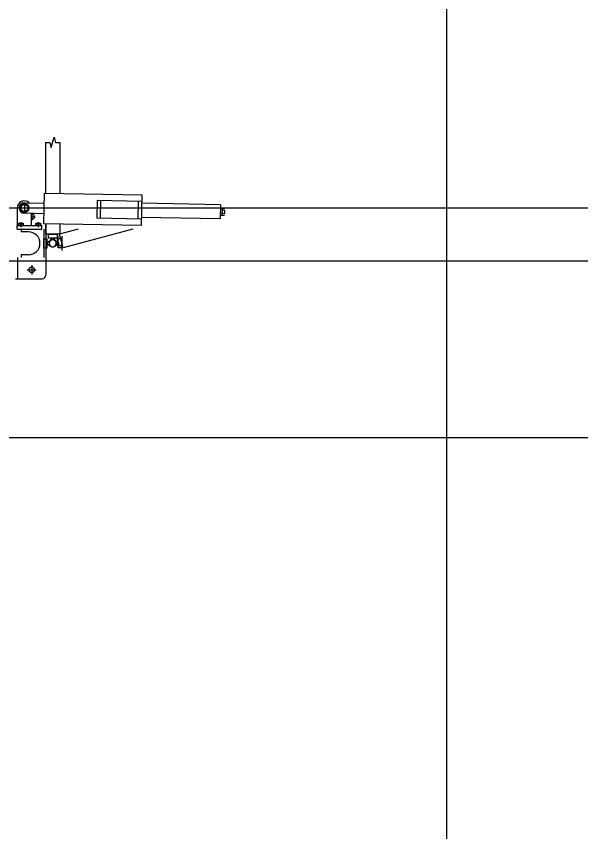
# Model space of a CAD drawing. Extents: x -264205 to -263659, y -1242401 to -1241986.
# Drawn here: x -263829.585 to -263827.989, y -1242089.072 to -1242086.765 of the extents above; entities that cross this region are included whole.
import ezdxf

# ---------------------------------------------------------------- set-up
doc = ezdxf.new("R2010")
doc.units = 0
for name, color, linetype in [('HESCON_OSI_STAVBY_KFA', 7, 'Continuous'), ('PROJEKT_OBRUBNIKY_KOMUNIKACIE', 7, 'Continuous'), ('SITUACIA_DSP_2D', 7, 'Continuous')]:
    doc.layers.add(name, color=color, linetype=linetype)

msp = doc.modelspace()

# ---------------------------------------------------------------- linework, layer by layer
at = {"layer": 'HESCON_OSI_STAVBY_KFA'}
msp.add_line((-263792.6528, -1242087.9572), (-263911.5228, -1242087.9572), dxfattribs=at)
at = {"layer": 'PROJEKT_OBRUBNIKY_KOMUNIKACIE'}
msp.add_lwpolyline([(-263794.8928, -1242227.3822), (-263808.9678, -1242241.4572), (-263894.9678, -1242241.4572), (-263909.0427, -1242227.3822), (-263909.0427, -1242196.3327), (-263914.1428, -1242196.3327), (-263914.1428, -1242132.4327), (-263909.0427, -1242132.4327), (-263909.0427, -1242101.3822), (-263894.9678, -1242087.3072), (-263808.9678, -1242087.3072), (-263794.8928, -1242101.3822), (-263794.8928, -1242227.3822)], dxfattribs=at)
at = {"layer": 'SITUACIA_DSP_2D'}
for p, q in [((-263828.3679, -1242083.3899), (-263828.3678, -1242093.0073)), ((-263829.486, -1242087.1366), (-263829.478, -1242087.1066)), ((-263829.478, -1242087.1066), (-263829.4739, -1242087.1216)), ((-263829.502, -1242087.1216), (-263829.502, -1242087.265)), ((-263829.502, -1242087.1216), (-263829.49, -1242087.1216)), ((-263829.49, -1242087.1216), (-263829.486, -1242087.1366)), ((-263829.4739, -1242087.1216), (-263829.462, -1242087.1216)), ((-263829.462, -1242087.1216), (-263829.462, -1242087.2657)), ((-263829.5069, -1242087.3519), (-263829.5051, -1242087.2649)), ((-263829.5051, -1242087.2649), (-263829.2302, -1242087.2704)), ((-263829.2302, -1242087.2704), (-263829.2319, -1242087.3573)), ((-263829.562, -1242087.2955), (-263829.5722, -1242087.3014)), ((-263829.562, -1242087.2917), (-263829.562, -1242087.3229)), ((-263829.5518, -1242087.3014), (-263829.562, -1242087.2955)), ((-263829.5617, -1242087.2923), (-263829.5057, -1242087.2934)), ((-263829.3566, -1242087.2864), (-263829.3576, -1242087.3363)), ((-263829.2305, -1242087.2889), (-263829.3566, -1242087.2864)), ((-263829.3466, -1242087.2865), (-263829.3476, -1242087.3365)), ((-263829.2405, -1242087.2887), (-263829.2415, -1242087.3386)), ((-263829.0078, -1242087.2983), (-263829.2306, -1242087.2939)), ((-263829.0078, -1242087.2983), (-263829.0086, -1242087.3383)), ((-263894.9678, -1242087.3072), (-263808.9678, -1242087.3072)), ((-263829.582, -1242087.3573), (-263829.582, -1242087.3073)), ((-263829.5776, -1242087.3073), (-263829.5464, -1242087.3073)), ((-263829.5722, -1242087.3014), (-263829.5722, -1242087.3132)), ((-263829.5722, -1242087.3132), (-263829.562, -1242087.319)), ((-263829.5063, -1242087.3234), (-263829.5623, -1242087.3223)), ((-263829.562, -1242087.319), (-263829.5518, -1242087.3132)), ((-263829.5518, -1242087.3132), (-263829.5518, -1242087.3014)), ((-263829.542, -1242087.3573), (-263829.542, -1242087.3227)), ((-263829.5415, -1242087.3227), (-263829.5415, -1242087.3419)), ((-263829.003, -1242087.3084), (-263829.008, -1242087.3083)), ((-263829.003, -1242087.3084), (-263829.0034, -1242087.3284)), ((-263829.0031, -1242087.3099), (-263829.0034, -1242087.3269)), ((-263829.0031, -1242087.3099), (-263829.0023, -1242087.3086)), ((-263828.9959, -1242087.3136), (-263829.0024, -1242087.3135)), ((-263828.9958, -1242087.3087), (-263829.0023, -1242087.3086)), ((-263829.542, -1242087.3323), (-263829.5319, -1242087.3323)), ((-263829.2315, -1242087.3388), (-263829.3576, -1242087.3363)), ((-263829.0086, -1242087.3383), (-263829.2314, -1242087.3338)), ((-263829.0034, -1242087.3284), (-263829.0084, -1242087.3283)), ((-263829.0034, -1242087.3269), (-263829.0027, -1242087.3282)), ((-263828.9962, -1242087.3283), (-263829.0027, -1242087.3282)), ((-263828.9961, -1242087.3234), (-263829.0026, -1242087.3233)), ((-263829.5825, -1242087.3673), (-263829.5825, -1242087.3573)), ((-263829.5825, -1242087.3573), (-263829.5125, -1242087.3573)), ((-263829.5825, -1242087.3673), (-263829.5125, -1242087.3673)), ((-263829.5636, -1242087.3555), (-263829.5804, -1242087.3555)), ((-263829.5804, -1242087.3555), (-263829.5804, -1242087.3573)), ((-263829.5636, -1242087.3573), (-263829.5804, -1242087.3573)), ((-263829.5788, -1242087.35), (-263829.5652, -1242087.35)), ((-263829.5788, -1242087.3555), (-263829.5788, -1242087.35)), ((-263829.5652, -1242087.3555), (-263829.5788, -1242087.3555)), ((-263829.572, -1242087.3474), (-263829.572, -1242087.3618)), ((-263829.572, -1242087.3555), (-263829.572, -1242087.3509)), ((-263829.5715, -1242087.3673), (-263829.5715, -1242087.3748)), ((-263829.5652, -1242087.35), (-263829.5652, -1242087.3555)), ((-263829.5636, -1242087.3555), (-263829.5636, -1242087.3573)), ((-263829.5146, -1242087.3555), (-263829.5314, -1242087.3555)), ((-263829.5314, -1242087.3555), (-263829.5314, -1242087.3573)), ((-263829.5146, -1242087.3573), (-263829.5314, -1242087.3573)), ((-263829.5298, -1242087.35), (-263829.5162, -1242087.35)), ((-263829.5298, -1242087.3555), (-263829.5298, -1242087.35)), ((-263829.5162, -1242087.3555), (-263829.5298, -1242087.3555)), ((-263829.523, -1242087.3474), (-263829.523, -1242087.3618)), ((-263829.523, -1242087.3555), (-263829.523, -1242087.3509)), ((-263829.5162, -1242087.35), (-263829.5162, -1242087.3555)), ((-263829.5146, -1242087.3555), (-263829.5146, -1242087.3573)), ((-263829.5125, -1242087.3673), (-263829.5125, -1242087.3573)), ((-263829.5075, -1242087.3673), (-263829.5075, -1242087.4473)), ((-263829.2319, -1242087.3573), (-263829.5069, -1242087.3519)), ((-263829.502, -1242087.352), (-263829.502, -1242087.3818)), ((-263829.5015, -1242087.352), (-263829.5015, -1242087.3673)), ((-263829.5015, -1242087.3673), (-263829.5015, -1242087.4473)), ((-263829.41, -1242087.3673), (-263829.4625, -1242087.3813)), ((-263829.462, -1242087.3528), (-263829.462, -1242087.3818)), ((-263829.2554, -1242087.3673), (-263829.4522, -1242087.42)), ((-263829.5505, -1242087.3748), (-263829.5715, -1242087.3748)), ((-263829.462, -1242087.3818), (-263829.502, -1242087.3818)), ((-263829.4945, -1242087.3818), (-263829.4695, -1242087.3818)), ((-263829.4945, -1242087.3818), (-263829.4945, -1242087.3918)), ((-263829.4945, -1242087.3918), (-263829.4695, -1242087.3918)), ((-263829.49, -1242087.4013), (-263829.483, -1242087.3918)), ((-263829.483, -1242087.3918), (-263829.481, -1242087.3918)), ((-263829.481, -1242087.3918), (-263829.4739, -1242087.4013)), ((-263829.4606, -1242087.3886), (-263829.4702, -1242087.3912)), ((-263829.4702, -1242087.3912), (-263829.4638, -1242087.4153)), ((-263829.4695, -1242087.3818), (-263829.4695, -1242087.3918)), ((-263829.4522, -1242087.42), (-263829.4625, -1242087.3813)), ((-263829.4565, -1242087.3873), (-263829.4565, -1242087.4273)), ((-263829.5075, -1242087.3948), (-263829.4975, -1242087.3948)), ((-263829.5075, -1242087.4198), (-263829.5075, -1242087.3948)), ((-263829.4975, -1242087.4198), (-263829.4975, -1242087.3948)), ((-263829.4879, -1242087.3992), (-263829.4975, -1242087.4063)), ((-263829.4975, -1242087.4063), (-263829.4975, -1242087.4083)), ((-263829.4975, -1242087.4083), (-263829.4879, -1242087.4153)), ((-263829.4783, -1242087.398), (-263829.4673, -1242087.4023)), ((-263829.4665, -1242087.4063), (-263829.476, -1242087.3992)), ((-263829.476, -1242087.4153), (-263829.4665, -1242087.4083)), ((-263829.4667, -1242087.4042), (-263829.4742, -1242087.4135)), ((-263829.4673, -1242087.4023), (-263829.4667, -1242087.4042)), ((-263829.4565, -1242087.3948), (-263829.4665, -1242087.3948)), ((-263829.4665, -1242087.4198), (-263829.4665, -1242087.3948)), ((-263829.4665, -1242087.4083), (-263829.4665, -1242087.4063)), ((-263829.4541, -1242087.4127), (-263829.4638, -1242087.4153)), ((-263829.4565, -1242087.4198), (-263829.4565, -1242087.3948)), ((-263829.5075, -1242087.4198), (-263829.4975, -1242087.4198)), ((-263829.4565, -1242087.4198), (-263829.4665, -1242087.4198)), ((-263894.5809, -1242087.4572), (-263809.3546, -1242087.4572)), ((-263829.5815, -1242087.4473), (-263829.5815, -1242087.5073)), ((-263829.5505, -1242087.4398), (-263829.5715, -1242087.4398)), ((-263829.5715, -1242087.4398), (-263829.5715, -1242087.4473)), ((-263829.5015, -1242087.4473), (-263829.5015, -1242087.4973)), ((-263829.5545, -1242087.4823), (-263829.5285, -1242087.4823)), ((-263829.5415, -1242087.4693), (-263829.5415, -1242087.4953)), ((-263829.5875, -1242087.5073), (-263829.5115, -1242087.5073))]:
    msp.add_line(p, q, dxfattribs=at)
for centre, radius in [((-263829.562, -1242087.3073), 0.0126), ((-263829.562, -1242087.3073), 0.0102), ((-263829.5415, -1242087.4823), 0.008)]:
    msp.add_circle(centre, radius, dxfattribs=at)
for centre, radius, start, end in [((-263829.562, -1242087.3073), 0.02, 47.4504, 180), ((-263829.562, -1242087.3073), 0.015, 88.86, 268.86), ((-263828.9871, -1242087.3187), 0.0161, 161.1601, 196.5599), ((-263828.9988, -1242087.3111), 0.00432, 144.2666, 213.4534), ((-263829.0024, -1242087.3135), 0.0001, 268.86, 338.0468), ((-263829.0114, -1242087.3182), 0.0161, 341.1601, 16.5599), ((-263828.9959, -1242087.3136), 0.0001, 199.6732, 268.86), ((-263829.5415, -1242087.3323), 0.008, 266.4167, 93.5833), ((-263828.9991, -1242087.3258), 0.00432, 144.2666, 213.4534), ((-263829.5754, -1242087.3568), 0.0068, 60, 120), ((-263829.5686, -1242087.3568), 0.0068, 60, 120), ((-263829.5264, -1242087.3568), 0.0068, 60, 120), ((-263829.5196, -1242087.3568), 0.0068, 60, 120), ((-263829.5505, -1242087.4073), 0.0325, 270, 90), ((-263829.482, -1242087.4073), 0.01, 53.6139, 306.3861), ((-263829.482, -1242087.4073), 0.01, 68.6139, 321.3861), ((-263829.482, -1242087.4073), 0.01, 143.6139, 36.3861), ((-263829.482, -1242087.4073), 0.01, 233.6139, 126.3861), ((-263829.5115, -1242087.4973), 0.01, 270, 0)]:
    msp.add_arc(centre, radius, start, end, dxfattribs=at)

doc.saveas('drawing.dxf')
